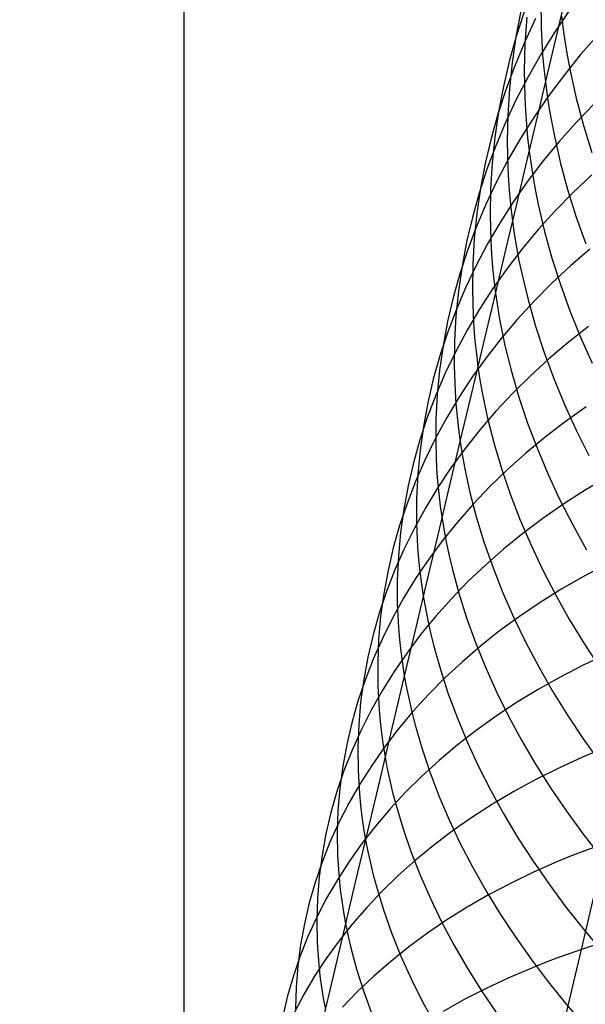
# Model space of a CAD drawing. Extents: x -383 to 1849, y -1185 to -529.
# Tile 806 of 870: x 1805.23 to 1813.54, y -959.6 to -945.11. Entities that reach past the tile are written whole.
import ezdxf

# ---------------------------------------------------------------- set-up
doc = ezdxf.new("R2010")
doc.units = 0
doc.layers.add('PREDEFINITO', color=7, linetype='CONTINUOUS')

msp = doc.modelspace()

# ---------------------------------------------------------------- linework, layer by layer
at = {"layer": 'PREDEFINITO'}
for p, q in [((1807.644, -1016.516, 663.883), (1807.644, -807.082, 663.883)), ((1812.887, -944.826, 523.446), (1812.893, -945.225, 523.726)), ((1812.596, -944.983, 519.325), (1812.523, -945.362, 519.626)), ((1812.644, -944.992, 517.084), (1812.527, -945.355, 517.393)), ((1813.303, -944.985, 512.244), (1813.089, -945.3, 512.555)), ((1812.812, -945.093, 514.822), (1812.652, -945.437, 515.136)), ((1812.682, -945.074, 521.549), (1812.656, -945.465, 521.839)), ((1813.191, -945.051, 525.604), (1813.217, -945.253, 525.737)), ((1812.893, -945.225, 523.726), (1812.903, -945.425, 523.865)), ((1813.217, -945.253, 525.737), (1813.247, -945.456, 525.869)), ((1812.527, -945.355, 517.393), (1812.425, -945.723, 517.702)), ((1812.523, -945.362, 519.626), (1812.467, -945.744, 519.927)), ((1813.089, -945.3, 512.555), (1812.888, -945.622, 512.87)), ((1812.903, -945.425, 523.865), (1812.916, -945.625, 524.003)), ((1813.727, -945.336, 509.988), (1813.474, -945.624, 510.296)), ((1812.652, -945.437, 515.136), (1812.506, -945.786, 515.451)), ((1812.656, -945.465, 521.839), (1812.646, -945.859, 522.129)), ((1813.247, -945.456, 525.869), (1813.281, -945.658, 526)), ((1812.425, -945.723, 517.702), (1812.338, -946.093, 518.012)), ((1812.888, -945.622, 512.87), (1812.701, -945.949, 513.187)), ((1812.916, -945.625, 524.003), (1812.934, -945.826, 524.141)), ((1813.474, -945.624, 510.296), (1813.235, -945.92, 510.608)), ((1813.281, -945.658, 526), (1813.319, -945.86, 526.13)), ((1812.506, -945.786, 515.451), (1812.375, -946.14, 515.767)), ((1812.467, -945.744, 519.927), (1812.426, -946.127, 520.226)), ((1812.646, -945.859, 522.129), (1812.653, -946.253, 522.416)), ((1812.934, -945.826, 524.141), (1812.957, -946.026, 524.278)), ((1813.319, -945.86, 526.13), (1813.409, -946.264, 526.389)), ((1812.701, -945.949, 513.187), (1812.528, -946.282, 513.506)), ((1813.235, -945.92, 510.608), (1813.009, -946.223, 510.924)), ((1812.375, -946.14, 515.767), (1812.259, -946.498, 516.083)), ((1812.338, -946.093, 518.012), (1812.267, -946.467, 518.321)), ((1812.426, -946.127, 520.226), (1812.402, -946.513, 520.524)), ((1812.957, -946.026, 524.278), (1812.983, -946.226, 524.414)), ((1812.528, -946.282, 513.506), (1812.37, -946.62, 513.827)), ((1812.653, -946.253, 522.416), (1812.663, -946.45, 522.558)), ((1813.009, -946.223, 510.924), (1812.796, -946.532, 511.242)), ((1812.983, -946.226, 524.414), (1813.014, -946.426, 524.55)), ((1813.409, -946.264, 526.389), (1813.515, -946.666, 526.644)), ((1813.014, -946.426, 524.55), (1813.049, -946.626, 524.684)), ((1813.676, -946.341, 508.365), (1813.412, -946.616, 508.675)), ((1812.259, -946.498, 516.083), (1812.158, -946.859, 516.4)), ((1812.267, -946.467, 518.321), (1812.211, -946.843, 518.629)), ((1812.402, -946.513, 520.524), (1812.394, -946.901, 520.82)), ((1812.796, -946.532, 511.242), (1812.596, -946.848, 511.564)), ((1812.663, -946.45, 522.558), (1812.677, -946.647, 522.701)), ((1812.37, -946.62, 513.827), (1812.226, -946.964, 514.149)), ((1812.677, -946.647, 522.701), (1812.695, -946.845, 522.842)), ((1813.049, -946.626, 524.684), (1813.088, -946.825, 524.818)), ((1813.412, -946.616, 508.675), (1813.162, -946.898, 508.989)), ((1813.515, -946.666, 526.644), (1813.637, -947.066, 526.895)), ((1812.158, -946.859, 516.4), (1812.072, -947.224, 516.717)), ((1812.211, -946.843, 518.629), (1812.172, -947.222, 518.936)), ((1812.596, -946.848, 511.564), (1812.411, -947.169, 511.888)), ((1812.695, -946.845, 522.842), (1812.718, -947.042, 522.983)), ((1813.088, -946.825, 524.818), (1813.18, -947.224, 525.084)), ((1812.226, -946.964, 514.149), (1812.096, -947.311, 514.472)), ((1812.394, -946.901, 520.82), (1812.403, -947.289, 521.115)), ((1813.162, -946.898, 508.989), (1812.924, -947.187, 509.307)), ((1812.411, -947.169, 511.888), (1812.239, -947.496, 512.214)), ((1812.718, -947.042, 522.983), (1812.745, -947.24, 523.123)), ((1812.096, -947.311, 514.472), (1811.982, -947.663, 514.796)), ((1812.072, -947.224, 516.717), (1812.002, -947.591, 517.033)), ((1812.172, -947.222, 518.936), (1812.148, -947.602, 519.242)), ((1812.403, -947.289, 521.115), (1812.414, -947.483, 521.261)), ((1812.924, -947.187, 509.307), (1812.699, -947.483, 509.628)), ((1812.745, -947.24, 523.123), (1812.776, -947.437, 523.262)), ((1813.18, -947.224, 525.084), (1813.287, -947.621, 525.346)), ((1812.776, -947.437, 523.262), (1812.812, -947.634, 523.401)), ((1813.639, -947.392, 506.759), (1813.364, -947.653, 507.07)), ((1812.002, -947.591, 517.033), (1811.948, -947.962, 517.349)), ((1812.239, -947.496, 512.214), (1812.082, -947.828, 512.542)), ((1812.148, -947.602, 519.242), (1812.142, -947.984, 519.546)), ((1812.414, -947.483, 521.261), (1812.429, -947.678, 521.407)), ((1812.699, -947.483, 509.628), (1812.488, -947.786, 509.953)), ((1811.982, -947.663, 514.796), (1811.882, -948.018, 515.12)), ((1812.429, -947.678, 521.407), (1812.448, -947.873, 521.552)), ((1812.812, -947.634, 523.401), (1812.852, -947.831, 523.538)), ((1813.364, -947.653, 507.07), (1813.102, -947.921, 507.386)), ((1813.287, -947.621, 525.346), (1813.411, -948.017, 525.605)), ((1812.082, -947.828, 512.542), (1811.94, -948.165, 512.871)), ((1812.488, -947.786, 509.953), (1812.291, -948.095, 510.281)), ((1812.448, -947.873, 521.552), (1812.472, -948.068, 521.696)), ((1812.852, -947.831, 523.538), (1812.944, -948.225, 523.811)), ((1811.882, -948.018, 515.12), (1811.798, -948.377, 515.444)), ((1811.948, -947.962, 517.349), (1811.91, -948.334, 517.663)), ((1812.142, -947.984, 519.546), (1812.152, -948.367, 519.848)), ((1813.102, -947.921, 507.386), (1812.852, -948.197, 507.707)), ((1813.411, -948.017, 525.605), (1813.55, -948.41, 525.859)), ((1811.94, -948.165, 512.871), (1811.812, -948.506, 513.201)), ((1812.291, -948.095, 510.281), (1812.107, -948.409, 510.611)), ((1812.472, -948.068, 521.696), (1812.499, -948.262, 521.84)), ((1812.499, -948.262, 521.84), (1812.532, -948.457, 521.983)), ((1812.852, -948.197, 507.707), (1812.616, -948.481, 508.031)), ((1812.944, -948.225, 523.811), (1813.052, -948.617, 524.08)), ((1811.798, -948.377, 515.444), (1811.73, -948.738, 515.768)), ((1811.91, -948.334, 517.663), (1811.888, -948.709, 517.976)), ((1812.107, -948.409, 510.611), (1811.938, -948.729, 510.943)), ((1812.152, -948.367, 519.848), (1812.163, -948.559, 519.998)), ((1812.532, -948.457, 521.983), (1812.568, -948.652, 522.125)), ((1811.812, -948.506, 513.201), (1811.699, -948.851, 513.532)), ((1812.163, -948.559, 519.998), (1812.178, -948.75, 520.147)), ((1812.616, -948.481, 508.031), (1812.393, -948.771, 508.359)), ((1813.052, -948.617, 524.08), (1813.176, -949.007, 524.346)), ((1813.609, -948.487, 505.173), (1813.323, -948.734, 505.485)), ((1811.73, -948.738, 515.768), (1811.677, -949.102, 516.09)), ((1811.938, -948.729, 510.943), (1811.782, -949.055, 511.278)), ((1811.888, -948.709, 517.976), (1811.882, -949.085, 518.287)), ((1812.178, -948.75, 520.147), (1812.198, -948.942, 520.296)), ((1812.568, -948.652, 522.125), (1812.609, -948.846, 522.266)), ((1813.323, -948.734, 505.485), (1813.05, -948.989, 505.802)), ((1811.699, -948.851, 513.532), (1811.601, -949.2, 513.863)), ((1812.393, -948.771, 508.359), (1812.183, -949.067, 508.691)), ((1812.609, -948.846, 522.266), (1812.703, -949.234, 522.546)), ((1811.782, -949.055, 511.278), (1811.642, -949.385, 511.613)), ((1812.198, -948.942, 520.296), (1812.222, -949.134, 520.444)), ((1813.05, -948.989, 505.802), (1812.789, -949.252, 506.124)), ((1813.176, -949.007, 524.346), (1813.316, -949.395, 524.607)), ((1811.601, -949.2, 513.863), (1811.518, -949.553, 514.194)), ((1811.677, -949.102, 516.09), (1811.64, -949.469, 516.412)), ((1811.882, -949.085, 518.287), (1811.893, -949.462, 518.596)), ((1812.183, -949.067, 508.691), (1811.987, -949.369, 509.025)), ((1812.222, -949.134, 520.444), (1812.251, -949.327, 520.591)), ((1812.251, -949.327, 520.591), (1812.283, -949.518, 520.738)), ((1812.789, -949.252, 506.124), (1812.541, -949.522, 506.451)), ((1812.703, -949.234, 522.546), (1812.813, -949.621, 522.822)), ((1811.642, -949.385, 511.613), (1811.515, -949.719, 511.95)), ((1811.64, -949.469, 516.412), (1811.619, -949.837, 516.732)), ((1811.987, -949.369, 509.025), (1811.805, -949.678, 509.362)), ((1811.893, -949.462, 518.596), (1811.905, -949.65, 518.75)), ((1813.316, -949.395, 524.607), (1813.472, -949.781, 524.864)), ((1811.518, -949.553, 514.194), (1811.451, -949.908, 514.525)), ((1812.283, -949.518, 520.738), (1812.32, -949.71, 520.883)), ((1812.541, -949.522, 506.451), (1812.306, -949.799, 506.782)), ((1812.813, -949.621, 522.822), (1812.939, -950.007, 523.094)), ((1813.588, -949.625, 503.603), (1813.292, -949.858, 503.916)), ((1811.515, -949.719, 511.95), (1811.404, -950.058, 512.287)), ((1811.805, -949.678, 509.362), (1811.637, -949.991, 509.701)), ((1811.905, -949.65, 518.75), (1811.921, -949.839, 518.903)), ((1812.32, -949.71, 520.883), (1812.362, -949.902, 521.028)), ((1813.472, -949.781, 524.864), (1813.643, -950.164, 525.116)), ((1811.451, -949.908, 514.525), (1811.4, -950.266, 514.855)), ((1811.619, -949.837, 516.732), (1811.615, -950.207, 517.051)), ((1811.921, -949.839, 518.903), (1811.941, -950.028, 519.055)), ((1812.306, -949.799, 506.782), (1812.084, -950.083, 507.116)), ((1812.362, -949.902, 521.028), (1812.456, -950.285, 521.315)), ((1813.292, -949.858, 503.916), (1813.007, -950.099, 504.234)), ((1811.404, -950.058, 512.287), (1811.308, -950.4, 512.625)), ((1811.637, -949.991, 509.701), (1811.484, -950.31, 510.042)), ((1811.941, -950.028, 519.055), (1811.965, -950.217, 519.207)), ((1812.939, -950.007, 523.094), (1813.081, -950.39, 523.362)), ((1811.615, -950.207, 517.051), (1811.628, -950.578, 517.367)), ((1812.084, -950.083, 507.116), (1811.876, -950.373, 507.454)), ((1813.007, -950.099, 504.234), (1812.735, -950.348, 504.558)), ((1811.484, -950.31, 510.042), (1811.344, -950.634, 510.384)), ((1811.4, -950.266, 514.855), (1811.365, -950.626, 515.184)), ((1811.965, -950.217, 519.207), (1811.994, -950.407, 519.358)), ((1812.456, -950.285, 521.315), (1812.568, -950.666, 521.598)), ((1812.735, -950.348, 504.558), (1812.475, -950.605, 504.887)), ((1811.308, -950.4, 512.625), (1811.228, -950.746, 512.962)), ((1811.876, -950.373, 507.454), (1811.682, -950.669, 507.795)), ((1811.994, -950.407, 519.358), (1812.028, -950.596, 519.507)), ((1813.081, -950.39, 523.362), (1813.238, -950.771, 523.626)), ((1811.344, -950.634, 510.384), (1811.22, -950.962, 510.728)), ((1811.365, -950.626, 515.184), (1811.346, -950.989, 515.511)), ((1811.628, -950.578, 517.367), (1811.64, -950.764, 517.524)), ((1812.028, -950.596, 519.507), (1812.065, -950.785, 519.657)), ((1812.475, -950.605, 504.887), (1812.229, -950.869, 505.22)), ((1811.228, -950.746, 512.962), (1811.163, -951.094, 513.3)), ((1811.682, -950.669, 507.795), (1811.501, -950.971, 508.139)), ((1811.64, -950.764, 517.524), (1811.657, -950.95, 517.68)), ((1812.065, -950.785, 519.657), (1812.107, -950.973, 519.805)), ((1812.568, -950.666, 521.598), (1812.695, -951.047, 521.877)), ((1813.238, -950.771, 523.626), (1813.41, -951.15, 523.885)), ((1812.229, -950.869, 505.22), (1811.995, -951.14, 505.558)), ((1813.554, -950.808, 502.064), (1813.247, -951.026, 502.376)), ((1811.22, -950.962, 510.728), (1811.11, -951.294, 511.072)), ((1811.501, -950.971, 508.139), (1811.335, -951.278, 508.485)), ((1811.346, -950.989, 515.511), (1811.343, -951.352, 515.836)), ((1811.657, -950.95, 517.68), (1811.678, -951.136, 517.836)), ((1812.107, -950.973, 519.805), (1812.202, -951.351, 520.098)), ((1812.695, -951.047, 521.877), (1812.838, -951.425, 522.152)), ((1813.247, -951.026, 502.376), (1812.952, -951.252, 502.694)), ((1811.163, -951.094, 513.3), (1811.113, -951.446, 513.636)), ((1811.678, -951.136, 517.836), (1811.703, -951.323, 517.991)), ((1811.995, -951.14, 505.558), (1811.775, -951.418, 505.9)), ((1813.41, -951.15, 523.885), (1813.597, -951.525, 524.14)), ((1811.11, -951.294, 511.072), (1811.016, -951.629, 511.416)), ((1811.335, -951.278, 508.485), (1811.182, -951.59, 508.832)), ((1811.343, -951.352, 515.836), (1811.357, -951.717, 516.159)), ((1811.703, -951.323, 517.991), (1811.733, -951.509, 518.145)), ((1812.202, -951.351, 520.098), (1812.314, -951.727, 520.388)), ((1812.952, -951.252, 502.694), (1812.669, -951.487, 503.017)), ((1811.113, -951.446, 513.636), (1811.08, -951.799, 513.971)), ((1811.775, -951.418, 505.9), (1811.568, -951.702, 506.244)), ((1811.733, -951.509, 518.145), (1811.767, -951.695, 518.299)), ((1812.669, -951.487, 503.017), (1812.398, -951.73, 503.346)), ((1812.838, -951.425, 522.152), (1812.996, -951.801, 522.422)), ((1811.016, -951.629, 511.416), (1810.937, -951.969, 511.76)), ((1811.182, -951.59, 508.832), (1811.045, -951.907, 509.181)), ((1811.08, -951.799, 513.971), (1811.063, -952.155, 514.305)), ((1811.357, -951.717, 516.159), (1811.37, -951.9, 516.32)), ((1811.568, -951.702, 506.244), (1811.375, -951.993, 506.592)), ((1811.767, -951.695, 518.299), (1811.805, -951.881, 518.451)), ((1812.398, -951.73, 503.346), (1812.14, -951.98, 503.681)), ((1812.314, -951.727, 520.388), (1812.442, -952.101, 520.673)), ((1812.996, -951.801, 522.422), (1813.17, -952.174, 522.687)), ((1811.045, -951.907, 509.181), (1810.922, -952.229, 509.532)), ((1811.37, -951.9, 516.32), (1811.388, -952.083, 516.48)), ((1811.805, -951.881, 518.451), (1811.847, -952.067, 518.603)), ((1813.872, -951.836, 500.237), (1813.542, -952.031, 500.541)), ((1810.937, -951.969, 511.76), (1810.873, -952.311, 512.104)), ((1811.375, -951.993, 506.592), (1811.196, -952.288, 506.943)), ((1811.388, -952.083, 516.48), (1811.41, -952.267, 516.639)), ((1811.847, -952.067, 518.603), (1811.944, -952.439, 518.903)), ((1812.14, -951.98, 503.681), (1811.895, -952.238, 504.02)), ((1813.542, -952.031, 500.541), (1813.225, -952.235, 500.851)), ((1810.922, -952.229, 509.532), (1810.813, -952.554, 509.882)), ((1811.063, -952.155, 514.305), (1811.062, -952.512, 514.637)), ((1811.895, -952.238, 504.02), (1811.663, -952.502, 504.363)), ((1812.442, -952.101, 520.673), (1812.586, -952.474, 520.954)), ((1813.225, -952.235, 500.851), (1812.919, -952.448, 501.169)), ((1813.17, -952.174, 522.687), (1813.358, -952.544, 522.948)), ((1810.873, -952.311, 512.104), (1810.826, -952.656, 512.448)), ((1811.196, -952.288, 506.943), (1811.03, -952.59, 507.296)), ((1811.41, -952.267, 516.639), (1811.436, -952.45, 516.798)), ((1811.062, -952.512, 514.637), (1811.078, -952.871, 514.967)), ((1811.436, -952.45, 516.798), (1811.466, -952.633, 516.955)), ((1811.663, -952.502, 504.363), (1811.445, -952.773, 504.71)), ((1811.944, -952.439, 518.903), (1812.057, -952.809, 519.199)), ((1812.586, -952.474, 520.954), (1812.745, -952.844, 521.231)), ((1812.919, -952.448, 501.169), (1812.625, -952.669, 501.493)), ((1810.813, -952.554, 509.882), (1810.72, -952.883, 510.234)), ((1810.826, -952.656, 512.448), (1810.794, -953.003, 512.79)), ((1811.03, -952.59, 507.296), (1810.879, -952.896, 507.651)), ((1811.466, -952.633, 516.955), (1811.501, -952.816, 517.112)), ((1812.625, -952.669, 501.493), (1812.343, -952.898, 501.822)), ((1813.358, -952.544, 522.948), (1813.56, -952.911, 523.203)), ((1811.445, -952.773, 504.71), (1811.24, -953.05, 505.06)), ((1811.501, -952.816, 517.112), (1811.54, -953, 517.268)), ((1812.057, -952.809, 519.199), (1812.187, -953.178, 519.491)), ((1810.72, -952.883, 510.234), (1810.643, -953.216, 510.585)), ((1810.879, -952.896, 507.651), (1810.743, -953.207, 508.007)), ((1811.078, -952.871, 514.967), (1811.092, -953.051, 515.13)), ((1812.343, -952.898, 501.822), (1812.074, -953.135, 502.158)), ((1812.745, -952.844, 521.231), (1812.919, -953.212, 521.502)), ((1810.794, -953.003, 512.79), (1810.778, -953.352, 513.13)), ((1811.24, -953.05, 505.06), (1811.048, -953.333, 505.414)), ((1811.092, -953.051, 515.13), (1811.111, -953.231, 515.294)), ((1811.54, -953, 517.268), (1811.583, -953.183, 517.423)), ((1810.643, -953.216, 510.585), (1810.581, -953.552, 510.935)), ((1810.743, -953.207, 508.007), (1810.621, -953.522, 508.364)), ((1811.111, -953.231, 515.294), (1811.134, -953.411, 515.456)), ((1811.583, -953.183, 517.423), (1811.682, -953.549, 517.729)), ((1812.074, -953.135, 502.158), (1811.817, -953.379, 502.498)), ((1812.187, -953.178, 519.491), (1812.332, -953.545, 519.779)), ((1812.919, -953.212, 521.502), (1813.108, -953.577, 521.769)), ((1813.865, -953.118, 498.745), (1813.525, -953.297, 499.046)), ((1810.778, -953.352, 513.13), (1810.779, -953.703, 513.469)), ((1811.048, -953.333, 505.414), (1810.871, -953.622, 505.77)), ((1811.817, -953.379, 502.498), (1811.574, -953.631, 502.844)), ((1813.525, -953.297, 499.046), (1813.197, -953.486, 499.354)), ((1810.621, -953.522, 508.364), (1810.514, -953.841, 508.722)), ((1811.134, -953.411, 515.456), (1811.161, -953.591, 515.618)), ((1811.682, -953.549, 517.729), (1811.797, -953.913, 518.032)), ((1812.332, -953.545, 519.779), (1812.492, -953.911, 520.061)), ((1813.197, -953.486, 499.354), (1812.88, -953.684, 499.669)), ((1810.581, -953.552, 510.935), (1810.534, -953.89, 511.285)), ((1810.871, -953.622, 505.77), (1810.708, -953.916, 506.129)), ((1811.161, -953.591, 515.618), (1811.192, -953.771, 515.779)), ((1811.574, -953.631, 502.844), (1811.343, -953.889, 503.193)), ((1812.88, -953.684, 499.669), (1812.576, -953.89, 499.992)), ((1813.108, -953.577, 521.769), (1813.311, -953.939, 522.03)), ((1810.779, -953.703, 513.469), (1810.797, -954.056, 513.805)), ((1811.192, -953.771, 515.779), (1811.228, -953.952, 515.938)), ((1810.514, -953.841, 508.722), (1810.423, -954.164, 509.08)), ((1810.534, -953.89, 511.285), (1810.504, -954.231, 511.634)), ((1810.708, -953.916, 506.129), (1810.559, -954.215, 506.49)), ((1811.343, -953.889, 503.193), (1811.126, -954.154, 503.547)), ((1811.228, -953.952, 515.938), (1811.268, -954.132, 516.097)), ((1811.797, -953.913, 518.032), (1811.928, -954.277, 518.331)), ((1812.576, -953.89, 499.992), (1812.283, -954.105, 500.321)), ((1812.492, -953.911, 520.061), (1812.668, -954.273, 520.339)), ((1813.311, -953.939, 522.03), (1813.529, -954.297, 522.285)), ((1810.797, -954.056, 513.805), (1810.812, -954.232, 513.972)), ((1812.283, -954.105, 500.321), (1812.003, -954.328, 500.656)), ((1810.423, -954.164, 509.08), (1810.346, -954.49, 509.439)), ((1810.559, -954.215, 506.49), (1810.424, -954.519, 506.852)), ((1810.504, -954.231, 511.634), (1810.49, -954.574, 511.981)), ((1810.812, -954.232, 513.972), (1810.831, -954.409, 514.138)), ((1811.126, -954.154, 503.547), (1810.922, -954.425, 503.904)), ((1811.268, -954.132, 516.097), (1811.312, -954.312, 516.256)), ((1812.668, -954.273, 520.339), (1812.858, -954.633, 520.612)), ((1810.831, -954.409, 514.138), (1810.854, -954.586, 514.304)), ((1811.312, -954.312, 516.256), (1811.412, -954.672, 516.569)), ((1812.003, -954.328, 500.656), (1811.735, -954.558, 500.996)), ((1811.928, -954.277, 518.331), (1812.075, -954.639, 518.625)), ((1813.529, -954.297, 522.285), (1813.76, -954.651, 522.535)), ((1810.346, -954.49, 509.439), (1810.285, -954.819, 509.796)), ((1810.424, -954.519, 506.852), (1810.304, -954.827, 507.215)), ((1810.922, -954.425, 503.904), (1810.732, -954.701, 504.264)), ((1811.735, -954.558, 500.996), (1811.48, -954.795, 501.342)), ((1813.862, -954.444, 497.284), (1813.512, -954.609, 497.581)), ((1810.49, -954.574, 511.981), (1810.492, -954.918, 512.326)), ((1810.732, -954.701, 504.264), (1810.556, -954.984, 504.628)), ((1810.854, -954.586, 514.304), (1810.882, -954.763, 514.469)), ((1811.412, -954.672, 516.569), (1811.529, -955.031, 516.878)), ((1812.075, -954.639, 518.625), (1812.237, -954.999, 518.914)), ((1812.858, -954.633, 520.612), (1813.062, -954.99, 520.879)), ((1813.512, -954.609, 497.581), (1813.174, -954.784, 497.887)), ((1810.304, -954.827, 507.215), (1810.199, -955.139, 507.579)), ((1810.285, -954.819, 509.796), (1810.24, -955.151, 510.153)), ((1810.882, -954.763, 514.469), (1810.914, -954.94, 514.633)), ((1811.48, -954.795, 501.342), (1811.238, -955.04, 501.693)), ((1813.174, -954.784, 497.887), (1812.848, -954.967, 498.2)), ((1810.556, -954.984, 504.628), (1810.394, -955.271, 504.993)), ((1810.492, -954.918, 512.326), (1810.511, -955.264, 512.669)), ((1810.914, -954.94, 514.633), (1810.951, -955.117, 514.796)), ((1812.848, -954.967, 498.2), (1812.533, -955.159, 498.521)), ((1813.062, -954.99, 520.879), (1813.281, -955.343, 521.14)), ((1810.199, -955.139, 507.579), (1810.11, -955.455, 507.943)), ((1810.951, -955.117, 514.796), (1810.991, -955.295, 514.958)), ((1811.238, -955.04, 501.693), (1811.008, -955.291, 502.048)), ((1811.529, -955.031, 516.878), (1811.662, -955.389, 517.183)), ((1812.237, -954.999, 518.914), (1812.414, -955.357, 519.197)), ((1810.24, -955.151, 510.153), (1810.211, -955.486, 510.509)), ((1810.394, -955.271, 504.993), (1810.246, -955.564, 505.36)), ((1810.511, -955.264, 512.669), (1810.527, -955.437, 512.84)), ((1812.533, -955.159, 498.521), (1812.23, -955.36, 498.849)), ((1811.008, -955.291, 502.048), (1810.793, -955.549, 502.407)), ((1810.991, -955.295, 514.958), (1811.036, -955.472, 515.12)), ((1811.662, -955.389, 517.183), (1811.81, -955.746, 517.483)), ((1812.23, -955.36, 498.849), (1811.939, -955.569, 499.184)), ((1812.414, -955.357, 519.197), (1812.606, -955.711, 519.476)), ((1813.281, -955.343, 521.14), (1813.513, -955.692, 521.395)), ((1810.11, -955.455, 507.943), (1810.035, -955.774, 508.307)), ((1810.246, -955.564, 505.36), (1810.113, -955.861, 505.729)), ((1810.211, -955.486, 510.509), (1810.198, -955.822, 510.863)), ((1810.527, -955.437, 512.84), (1810.547, -955.611, 513.009)), ((1810.793, -955.549, 502.407), (1810.59, -955.813, 502.77)), ((1811.036, -955.472, 515.12), (1811.138, -955.826, 515.439)), ((1811.939, -955.569, 499.184), (1811.661, -955.785, 499.525)), ((1810.547, -955.611, 513.009), (1810.571, -955.785, 513.178)), ((1812.606, -955.711, 519.476), (1812.812, -956.063, 519.749)), ((1813.513, -955.692, 521.395), (1813.758, -956.037, 521.644)), ((1810.035, -955.774, 508.307), (1809.977, -956.096, 508.671)), ((1810.113, -955.861, 505.729), (1809.994, -956.163, 506.099)), ((1810.198, -955.822, 510.863), (1810.202, -956.16, 511.215)), ((1810.59, -955.813, 502.77), (1810.402, -956.083, 503.136)), ((1810.571, -955.785, 513.178), (1810.599, -955.959, 513.346)), ((1811.138, -955.826, 515.439), (1811.256, -956.179, 515.755)), ((1811.661, -955.785, 499.525), (1811.394, -956.01, 499.871)), ((1811.81, -955.746, 517.483), (1811.974, -956.1, 517.778)), ((1810.599, -955.959, 513.346), (1810.632, -956.133, 513.513)), ((1811.394, -956.01, 499.871), (1811.141, -956.241, 500.223)), ((1813.5, -955.963, 496.144), (1813.152, -956.122, 496.446)), ((1813.679, -955.886, 495.996), (1813.5, -955.963, 496.144)), ((1809.977, -956.096, 508.671), (1809.933, -956.421, 509.034)), ((1810.402, -956.083, 503.136), (1810.227, -956.358, 503.505)), ((1810.632, -956.133, 513.513), (1810.669, -956.307, 513.68)), ((1811.974, -956.1, 517.778), (1812.152, -956.453, 518.068)), ((1812.812, -956.063, 519.749), (1813.032, -956.412, 520.016)), ((1813.152, -956.122, 496.446), (1812.816, -956.291, 496.756)), ((1809.994, -956.163, 506.099), (1809.891, -956.468, 506.47)), ((1810.202, -956.16, 511.215), (1810.222, -956.5, 511.564)), ((1811.141, -956.241, 500.223), (1810.901, -956.479, 500.58)), ((1811.256, -956.179, 515.755), (1811.39, -956.531, 516.065)), ((1812.816, -956.291, 496.756), (1812.491, -956.468, 497.075)), ((1809.933, -956.421, 509.034), (1809.906, -956.748, 509.395)), ((1810.227, -956.358, 503.505), (1810.067, -956.639, 503.876)), ((1810.669, -956.307, 513.68), (1810.71, -956.481, 513.845)), ((1813.032, -956.412, 520.016), (1813.266, -956.756, 520.277)), ((1809.891, -956.468, 506.47), (1809.802, -956.777, 506.841)), ((1810.222, -956.5, 511.564), (1810.238, -956.67, 511.738)), ((1810.901, -956.479, 500.58), (1810.673, -956.724, 500.941)), ((1810.71, -956.481, 513.845), (1810.756, -956.655, 514.009)), ((1811.39, -956.531, 516.065), (1811.54, -956.882, 516.372)), ((1812.152, -956.453, 518.068), (1812.345, -956.802, 518.352)), ((1812.491, -956.468, 497.075), (1812.177, -956.655, 497.401)), ((1810.067, -956.639, 503.876), (1809.92, -956.924, 504.249)), ((1810.238, -956.67, 511.738), (1810.258, -956.84, 511.911)), ((1810.673, -956.724, 500.941), (1810.459, -956.976, 501.306)), ((1810.756, -956.655, 514.009), (1810.859, -957.003, 514.335)), ((1812.177, -956.655, 497.401), (1811.876, -956.849, 497.734)), ((1809.802, -956.777, 506.841), (1809.729, -957.09, 507.212)), ((1809.906, -956.748, 509.395), (1809.895, -957.078, 509.755)), ((1810.258, -956.84, 511.911), (1810.283, -957.011, 512.083)), ((1811.54, -956.882, 516.372), (1811.705, -957.231, 516.673)), ((1811.876, -956.849, 497.734), (1811.586, -957.052, 498.073)), ((1812.345, -956.802, 518.352), (1812.553, -957.149, 518.631)), ((1813.266, -956.756, 520.277), (1813.514, -957.097, 520.531)), ((1809.92, -956.924, 504.249), (1809.789, -957.214, 504.624)), ((1810.459, -956.976, 501.306), (1810.259, -957.233, 501.675)), ((1810.283, -957.011, 512.083), (1810.312, -957.182, 512.254)), ((1810.859, -957.003, 514.335), (1810.978, -957.35, 514.657)), ((1809.729, -957.09, 507.212), (1809.672, -957.405, 507.582)), ((1809.895, -957.078, 509.755), (1809.901, -957.409, 510.113)), ((1811.586, -957.052, 498.073), (1811.309, -957.262, 498.419)), ((1812.553, -957.149, 518.631), (1812.774, -957.493, 518.904)), ((1813.514, -957.097, 520.531), (1813.774, -957.432, 520.779)), ((1809.789, -957.214, 504.624), (1809.672, -957.508, 505)), ((1810.259, -957.233, 501.675), (1810.072, -957.496, 502.048)), ((1810.312, -957.182, 512.254), (1810.345, -957.352, 512.424)), ((1811.309, -957.262, 498.419), (1811.045, -957.479, 498.771)), ((1811.705, -957.231, 516.673), (1811.885, -957.578, 516.969)), ((1813.667, -957.29, 494.598), (1813.484, -957.359, 494.743)), ((1813.489, -958.791, 493.361), (1813.853, -957.224, 494.455)), ((1809.672, -957.405, 507.582), (1809.63, -957.724, 507.952)), ((1809.901, -957.409, 510.113), (1809.923, -957.742, 510.469)), ((1810.345, -957.352, 512.424), (1810.383, -957.523, 512.594)), ((1810.978, -957.35, 514.657), (1811.114, -957.696, 514.973)), ((1813.303, -957.43, 494.89), (1813.126, -957.503, 495.04)), ((1813.484, -957.359, 494.743), (1813.303, -957.43, 494.89)), ((1809.672, -957.508, 505), (1809.57, -957.806, 505.376)), ((1810.072, -957.496, 502.048), (1809.899, -957.765, 502.423)), ((1810.383, -957.523, 512.594), (1810.425, -957.694, 512.762)), ((1811.045, -957.479, 498.771), (1810.793, -957.704, 499.129)), ((1811.885, -957.578, 516.969), (1812.079, -957.922, 517.259)), ((1812.774, -957.493, 518.904), (1813.01, -957.833, 519.171)), ((1813.126, -957.503, 495.04), (1812.779, -957.656, 495.346)), ((1809.63, -957.724, 507.952), (1809.604, -958.044, 508.32)), ((1809.923, -957.742, 510.469), (1809.94, -957.909, 510.645)), ((1810.425, -957.694, 512.762), (1810.471, -957.865, 512.93)), ((1810.793, -957.704, 499.129), (1810.554, -957.936, 499.491)), ((1811.114, -957.696, 514.973), (1811.265, -958.041, 515.285)), ((1812.779, -957.656, 495.346), (1812.444, -957.819, 495.661)), ((1809.57, -957.806, 505.376), (1809.483, -958.108, 505.753)), ((1809.899, -957.765, 502.423), (1809.74, -958.038, 502.8)), ((1810.471, -957.865, 512.93), (1810.575, -958.207, 513.262)), ((1812.444, -957.819, 495.661), (1812.12, -957.99, 495.984)), ((1813.01, -957.833, 519.171), (1813.258, -958.169, 519.431)), ((1809.74, -958.038, 502.8), (1809.595, -958.317, 503.18)), ((1809.94, -957.909, 510.645), (1809.962, -958.076, 510.821)), ((1810.554, -957.936, 499.491), (1810.329, -958.174, 499.858)), ((1811.265, -958.041, 515.285), (1811.431, -958.384, 515.592)), ((1812.12, -957.99, 495.984), (1811.808, -958.17, 496.314)), ((1812.079, -957.922, 517.259), (1812.288, -958.264, 517.543)), ((1809.483, -958.108, 505.753), (1809.412, -958.414, 506.13)), ((1809.604, -958.044, 508.32), (1809.594, -958.367, 508.686)), ((1809.962, -958.076, 510.821), (1809.987, -958.243, 510.996)), ((1810.329, -958.174, 499.858), (1810.116, -958.418, 500.228)), ((1811.808, -958.17, 496.314), (1811.508, -958.358, 496.651)), ((1813.258, -958.169, 519.431), (1813.52, -958.5, 519.684)), ((1809.595, -958.317, 503.18), (1809.465, -958.6, 503.561)), ((1809.987, -958.243, 510.996), (1810.017, -958.411, 511.171)), ((1810.575, -958.207, 513.262), (1810.695, -958.548, 513.589)), ((1812.288, -958.264, 517.543), (1812.511, -958.602, 517.822)), ((1809.412, -958.414, 506.13), (1809.356, -958.722, 506.506)), ((1809.594, -958.367, 508.686), (1809.601, -958.692, 509.051)), ((1810.116, -958.418, 500.228), (1809.917, -958.669, 500.603)), ((1810.017, -958.411, 511.171), (1810.052, -958.578, 511.344)), ((1811.508, -958.358, 496.651), (1811.221, -958.553, 496.995)), ((1811.431, -958.384, 515.592), (1811.612, -958.726, 515.894)), ((1809.465, -958.6, 503.561), (1809.35, -958.887, 503.943)), ((1810.052, -958.578, 511.344), (1810.09, -958.746, 511.516)), ((1810.695, -958.548, 513.589), (1810.832, -958.888, 513.911)), ((1811.221, -958.553, 496.995), (1810.945, -958.757, 497.346)), ((1812.511, -958.602, 517.822), (1812.747, -958.937, 518.093)), ((1813.52, -958.5, 519.684), (1813.794, -958.827, 519.93)), ((1809.356, -958.722, 506.506), (1809.315, -959.034, 506.882)), ((1809.601, -958.692, 509.051), (1809.624, -959.018, 509.413)), ((1809.917, -958.669, 500.603), (1809.732, -958.925, 500.981)), ((1810.09, -958.746, 511.516), (1810.133, -958.914, 511.688)), ((1810.945, -958.757, 497.346), (1810.682, -958.967, 497.702)), ((1811.612, -958.726, 515.894), (1811.808, -959.064, 516.19)), ((1813.677, -958.73, 493.219), (1813.489, -958.791, 493.361)), ((1809.35, -958.887, 503.943), (1809.25, -959.179, 504.325)), ((1810.832, -958.888, 513.911), (1810.984, -959.226, 514.229)), ((1812.731, -961.989, 491.28), (1813.489, -958.791, 493.361)), ((1813.304, -958.855, 493.506), (1813.121, -958.921, 493.654)), ((1813.489, -958.791, 493.361), (1813.304, -958.855, 493.506)), ((1809.315, -959.034, 506.882), (1809.291, -959.347, 507.256)), ((1809.732, -958.925, 500.981), (1809.561, -959.186, 501.362)), ((1809.624, -959.018, 509.413), (1809.642, -959.181, 509.592)), ((1810.133, -958.914, 511.688), (1810.18, -959.081, 511.858)), ((1810.682, -958.967, 497.702), (1810.432, -959.185, 498.064)), ((1812.747, -958.937, 518.093), (1812.997, -959.268, 518.359)), ((1812.942, -958.989, 493.804), (1812.765, -959.06, 493.956)), ((1813.121, -958.921, 493.654), (1812.942, -958.989, 493.804)), ((1809.25, -959.179, 504.325), (1809.165, -959.474, 504.709)), ((1809.561, -959.186, 501.362), (1809.404, -959.453, 501.745)), ((1809.642, -959.181, 509.592), (1809.664, -959.345, 509.771)), ((1810.18, -959.081, 511.858), (1810.286, -959.417, 512.196)), ((1810.432, -959.185, 498.064), (1810.195, -959.409, 498.431)), ((1811.808, -959.064, 516.19), (1812.018, -959.4, 516.479)), ((1812.765, -959.06, 493.956), (1812.42, -959.208, 494.266)), ((1809.664, -959.345, 509.771), (1809.69, -959.509, 509.95)), ((1810.984, -959.226, 514.229), (1811.151, -959.563, 514.541)), ((1812.42, -959.208, 494.266), (1812.086, -959.365, 494.586)), ((1812.997, -959.268, 518.359), (1813.26, -959.595, 518.617)), ((1809.165, -959.474, 504.709), (1809.095, -959.772, 505.092)), ((1809.404, -959.453, 501.745), (1809.261, -959.724, 502.13)), ((1809.291, -959.347, 507.256), (1809.283, -959.663, 507.628)), ((1810.195, -959.409, 498.431), (1809.971, -959.64, 498.802)), ((1810.286, -959.417, 512.196), (1810.409, -959.752, 512.529)), ((1812.086, -959.365, 494.586), (1811.763, -959.53, 494.914)), ((1812.018, -959.4, 516.479), (1812.242, -959.733, 516.763)), ((1809.69, -959.509, 509.95), (1809.721, -959.673, 510.127)), ((1811.151, -959.563, 514.541), (1811.333, -959.898, 514.848)), ((1811.763, -959.53, 494.914), (1811.453, -959.704, 495.249)), ((1813.26, -959.595, 518.617), (1813.535, -959.917, 518.868))]:
    msp.add_line(p, q, dxfattribs=at)
at = {"layer": 'PREDEFINITO', "extrusion": (0.972954, -0.231001, 0.000156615)}
msp.add_arc((-568.974, 576.386, 1982.541), 85.299, 293.36993, 338.51108, dxfattribs=at)

doc.saveas('drawing.dxf')
